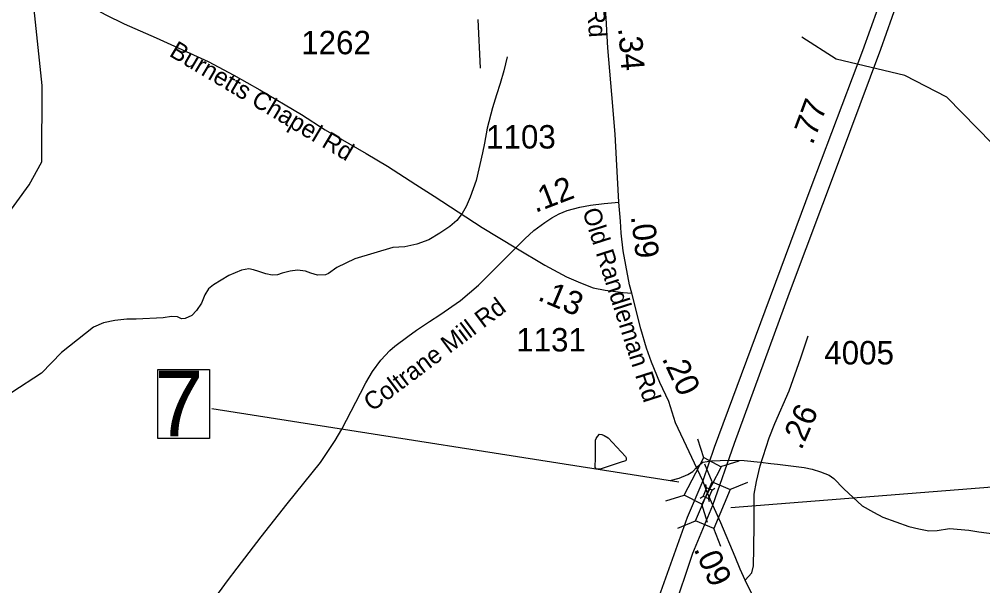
# Model space of a CAD drawing. Extents: x 1662474 to 1856135, y 779280 to 917889.
# Drawn here: x 1752103 to 1757243, y 798611 to 801633 of the extents above; entities that cross this region are included whole.
import ezdxf

# ---------------------------------------------------------------- set-up
doc = ezdxf.new("R2010")
doc.units = 0
for name, color, linetype in [('Exist Hydrographic Misc Water Feature', 7, 'Continuous'), ('Exist Hydrographic Pond Under 1500 Sq Ft', 7, 'Continuous'), ('Exist Road Non-System Type 51', 7, 'Continuous'), ('Exist Road Primary Interstate Divided Center Attributed', 7, 'Continuous'), ('Exist Road Primary Interstate Structure Standard Bridge CELL', 7, 'Continuous'), ('Exist Road Primary US Mileage Hundredths English Label', 7, 'Continuous'), ('Exist Road Primary US Structure Standard Bridge Number Label', 7, 'Continuous'), ('Exist Road Secondary Mileage Hundredths English Label', 7, 'Continuous'), ('Exist Road Secondary Mileage Tenths English Label', 7, 'Continuous'), ('Exist Road Secondary Type 41 Attributed', 7, 'Continuous'), ('Exist Road Secondary Type 51 Attributed', 7, 'Continuous'), ('Exist Road Secondary Type 51 Label', 7, 'Continuous'), ('Exist Road Secondary Type 51 Number Label', 7, 'Continuous')]:
    doc.layers.add(name, color=color, linetype=linetype)

msp = doc.modelspace()

# ---------------------------------------------------------------- linework, layer by layer
at = {"layer": 'Exist Hydrographic Misc Water Feature'}
for points in [[(1751092.9, 798246.8), (1751777, 799391.5), (1751786.8, 799624.3), (1751738.8, 799782.9), (1751748.9, 800002.6), (1751876.8, 800367.6), (1752154.9, 800749.2), (1752223, 800872.6), (1752225.8, 801279.6), (1752110, 802381.5), (1751937.9, 802693.6), (1751904.9, 802766.4), (1751908, 803166.8), (1751834, 803266.7), (1751754, 803455)], [(1761258.2, 797829.9), (1761108.1, 797832.9), (1760967, 797924.3), (1760851.1, 797949.7), (1760628, 798203.7), (1760553, 798244.6), (1760403.1, 798237.9), (1760136.1, 798125.1), (1759969, 798115.4), (1759394, 798212.4), (1758529.9, 798535.3), (1758439.1, 798638.9), (1758366.9, 798955.5), (1758293.1, 799065.3), (1758110, 799180.6), (1758055, 799490.2), (1758030, 799507.1), (1758006, 799616), (1757635.9, 800253.6), (1757374.1, 800889.2), (1757051.9, 801217.4), (1756828, 801333.5), (1756462, 801419.8), (1756278.9, 801538.4)], [(1754706.1, 801433.3), (1754687.5, 801357.4), (1754669, 801289.6), (1754648.5, 801229.7), (1754628, 801159.9), (1754599.1, 801052.1), (1754584.5, 800972.2), (1754573.9, 800920.3), (1754540.9, 800772.5), (1754508.1, 800684.8), (1754487.8, 800634.9), (1754465.4, 800597), (1754436.9, 800559.3), (1754400.6, 800527.5), (1754346.5, 800492.1), (1754288, 800456.5), (1754223.9, 800433), (1754159.9, 800419.6), (1754095.9, 800416), (1753893.1, 800355.8), (1753796.7, 800308.5), (1753752.6, 800276.8), (1753736.4, 800269), (1753694.4, 800267.3), (1753658.5, 800277.6), (1753630.6, 800289.9), (1753586.8, 800294.2), (1753548.6, 800288.5), (1753506.4, 800278.9), (1753480.3, 800269.1), (1753452.2, 800267.3), (1753418.4, 800275.5), (1753380.5, 800287.9), (1753352.6, 800296.1), (1753328.6, 800302.3), (1753288.6, 800294.6), (1753220.3, 800265.2), (1753139.7, 800215.8), (1753111.7, 800194.1), (1753093.4, 800162.2), (1753074.9, 800118.4), (1753048.7, 800078.5), (1753024.5, 800052.7), (1752988.2, 800037.1), (1752968.3, 800035.2), (1752946.4, 800045.4), (1752914.4, 800047.6), (1752870.3, 800040), (1752726.4, 800033.2), (1752676.3, 800033.6), (1752612.1, 800026.1), (1752552.1, 800012.6), (1752499.8, 799991.1), (1752328.6, 799854.4), (1752221.7, 799745.2), (1752062.8, 799642.5)], [(1755576, 799171.6), (1755624.2, 799185.2), (1755670.3, 799204.8), (1755696.3, 799220.6), (1755718.7, 799242.5), (1755732.6, 799256.3), (1755750.7, 799270.2), (1755796.8, 799277.8), (1755888.9, 799281), (1755970.9, 799278.4), (1756056.8, 799269.6), (1756112.8, 799263.2), (1756148.7, 799258.9), (1756290.8, 799241.8), (1756332.6, 799233.4), (1756378.5, 799219), (1756424.3, 799200.6), (1756448.3, 799182.4), (1756501.8, 799128), (1756599.2, 799037.1), (1756660.9, 799002.6), (1756710.5, 798976.3), (1756848.3, 798927.1), (1756902.2, 798914.6), (1756956.2, 798904.2), (1757000.1, 798905.8), (1757066.3, 798915.3), (1757170, 798906.4), (1757222.1, 798898), (1757303.9, 798887.3)]]:
    msp.add_lwpolyline(points, dxfattribs=at)
at = {"layer": 'Exist Hydrographic Pond Under 1500 Sq Ft'}
msp.add_lwpolyline([(1755177.1, 799332.9), (1755177.3, 799364.9), (1755177.6, 799386.9), (1755181.7, 799396.8), (1755187.8, 799406.8), (1755197.9, 799418.8), (1755211.8, 799416.7), (1755223.9, 799412.5), (1755245.6, 799400.3), (1755336.9, 799299.6), (1755340.8, 799293.5), (1755340.8, 799281.5), (1755336.7, 799277.6), (1755308.6, 799267.9), (1755208.3, 799234.6), (1755200.3, 799232.6), (1755182.3, 799232.8), (1755176.3, 799240.8), (1755176.7, 799294.9), (1755177.1, 799332.9)], dxfattribs=at)
at = {"layer": 'Exist Road Non-System Type 51'}
msp.add_line((1754549.6, 801632.2), (1754561.9, 801371.9), dxfattribs=at)
at = {"layer": 'Exist Road Primary Interstate Divided Center Attributed'}
for points in [[(1755803.8, 799040.2), (1755919.4, 799371.3), (1756212.9, 800174.1), (1756478.9, 800882.6), (1756699.6, 801474.4), (1756881.7, 801988.1), (1756951.1, 802153.8), (1756988.2, 802263.4), (1757083.8, 802550.1), (1757105.2, 802632.3), (1757158.1, 802856)], [(1757013.6, 802804.7), (1756951.4, 802539.8), (1756909.1, 802373.8), (1756807, 802035.8), (1756601.5, 801465.5), (1756326.2, 800735.5), (1756029.7, 799936.3), (1755811.3, 799349), (1755749.2, 799169.7)], [(1755749.2, 799169.7), (1755666.6, 798975.3), (1755391.4, 798202.9), (1755278.7, 797846.2), (1755224.3, 797609.2), (1755176.6, 797405.3), (1755106.4, 797096.6), (1755039.5, 796682), (1755020.5, 796512.5), (1754996, 796381.1), (1754972.7, 796137.4), (1754956.3, 795862.3), (1754934.7, 795530.7), (1754942.8, 794890.2), (1754956.3, 794660.6), (1754970.9, 794473), (1755023.7, 793986.5), (1755072.9, 793665.8), (1755123.9, 793379.7)], [(1755266, 793445.3), (1755227.8, 793711.3), (1755204.1, 793860.7), (1755160.8, 794366), (1755134.9, 794729.9), (1755127.6, 794859.2), (1755122.1, 795257.4), (1755131.2, 795516.1), (1755153.8, 796084), (1755207.8, 796624), (1755253.5, 796991.8), (1755292.5, 797243.7), (1755349.3, 797550.1), (1755432.6, 797912.1), (1755525.1, 798246.8), (1755591.4, 798471), (1755696.5, 798783.9), (1755803.8, 799040.2)]]:
    msp.add_lwpolyline(points, dxfattribs=at)
at = {"layer": 'Exist Road Primary Interstate Structure Standard Bridge CELL'}
for p, q in [((1755755, 799293.8), (1755724.1, 799391.9)), ((1755846.3, 799246.2), (1755944.4, 799277.2)), ((1755799.8, 799164.3), (1755761.3, 799259.7)), ((1755769.9, 799132.4), (1755765.6, 799150.8)), ((1755766.3, 799082.5), (1755784.4, 799126.4)), ((1755798.8, 799120.5), (1755814.7, 799130.5)), ((1755894.6, 799124.1), (1755990, 799162.6)), ((1755552.4, 799063.2), (1755650.5, 799094.1)), ((1755735.7, 799078.6), (1755751.7, 799088.6)), ((1755785.2, 799058.1), (1755780.9, 799076.5)), ((1755774.8, 798947.4), (1755743.9, 799045.5)), ((1755615.9, 798918.5), (1755711.3, 798957.1)), ((1755846.8, 798820.5), (1755808.2, 798915.9))]:
    msp.add_line(p, q, dxfattribs=at)
for points in [[(1755650.5, 799094.1), (1755754.6, 799294), (1755848, 799245.4), (1755743.9, 799045.5)], [(1755711.3, 798957.1), (1755799.4, 799164.5), (1755896.3, 799123.4), (1755808.2, 798915.9)], [(1755780.9, 799076.5), (1755799, 799120.4), (1755769.8, 799132.5), (1755751.7, 799088.6)]]:
    msp.add_lwpolyline(points, close=True, dxfattribs=at)
at = {"layer": 'Exist Road Primary US Structure Standard Bridge Number Label'}
for p, q in [((1755621.1, 799163.7), (1753130.6, 799554.9)), ((1755899.5, 799027.8), (1758179.7, 799208.1))]:
    msp.add_line(p, q, dxfattribs=at)
msp.add_lwpolyline([(1752842.3, 799764), (1753118, 799764), (1753118, 799395.8), (1752842.3, 799395.8)], close=True, dxfattribs=at)
at = {"layer": 'Exist Road Secondary Type 41 Attributed'}
msp.add_lwpolyline([(1755976.2, 798640.2), (1756011.9, 798680.3), (1756019.7, 798717.1), (1756021.9, 798811.8), (1756024.2, 798936.6), (1756024.2, 799037.1), (1756024.2, 799099.6), (1756036.4, 799167.3), (1756056.5, 799250.9), (1756103.1, 799400.6), (1756134.4, 799476.4), (1756210.2, 799650.4), (1756272.7, 799827.1), (1756311.7, 799944.1)], dxfattribs=at)
at = {"layer": 'Exist Road Secondary Type 51 Attributed'}
for points in [[(1755302.3, 800657.4), (1755289.7, 800886.3), (1755281.9, 801020.4), (1755264.6, 801232.5), (1755243.4, 801480.7), (1755234.1, 801638.8), (1755214.5, 801884.7), (1755193.6, 802195), (1755173.6, 802472.1)], [(1752027.5, 802007.5), (1752244.1, 801858.1), (1752367, 801772.2), (1752502.4, 801690.9), (1752565.5, 801656.5), (1752662.8, 801608.1), (1752833.4, 801533.6), (1753111, 801408.1), (1753247.2, 801335.2), (1753386.5, 801257.1), (1753608.8, 801124.3), (1753735.9, 801043.6), (1753953.1, 800917), (1754067.7, 800849.8), (1754218.7, 800751.9), (1754316.1, 800688.9), (1754573.1, 800521.8), (1754751.6, 800413.2)], [(1754751.6, 800413.2), (1754799.6, 800461.2), (1754849, 800506), (1754907.5, 800549.1), (1754944.9, 800573.3), (1754983.6, 800595.6), (1755026.7, 800612.2), (1755093.1, 800630.4), (1755151.2, 800640.4), (1755224.3, 800650.3), (1755302.3, 800657.4)], [(1755370.6, 800171.3), (1755359.3, 800216), (1755339.2, 800320.6), (1755325.8, 800397), (1755313.7, 800492.2), (1755311, 800556.6), (1755302.3, 800657.4)], [(1753137.7, 798531.8), (1753213.3, 798636.5), (1753264.9, 798704.8), (1753393.2, 798870.9), (1753532.5, 799047.4), (1753709.9, 799267.6), (1753788.1, 799386.4), (1753823.7, 799445.3), (1753923.7, 799639), (1753951.8, 799693.2), (1753986.7, 799754.6), (1754032.5, 799813.5), (1754079.9, 799866.1), (1754106.5, 799889.5), (1754175.7, 799940), (1754223.1, 799974.4), (1754291.8, 800020.2), (1754346.5, 800055.7), (1754457.2, 800132.7), (1754553.5, 800214.5), (1754646.8, 800309.3), (1754751.6, 800413.2)], [(1754751.6, 800413.2), (1754907.2, 800321.8), (1755023.4, 800258.7), (1755098.1, 800227.2), (1755164.5, 800200.7), (1755229.3, 800187.4), (1755325.6, 800175.8), (1755370.6, 800171.3)], [(1755749.2, 799169.7), (1755604.6, 799479.4), (1755568.8, 799593.9), (1755521.2, 799694.7), (1755476.4, 799803.3), (1755450.3, 799877.4), (1755418.7, 799981.7), (1755370.6, 800171.3)], [(1755803.8, 799040.2), (1755775.3, 799104.5), (1755749.2, 799169.7)], [(1755976.2, 798640.2), (1755948.4, 798699.2), (1755923.3, 798764.9), (1755846.6, 798945.6), (1755803.8, 799040.2)], [(1757240.3, 796855.8), (1757213.3, 796878), (1757142.9, 796941.4), (1756915.9, 797136), (1756765.1, 797266.2), (1756695.9, 797332.5), (1756643.5, 797384.9), (1756610.2, 797418.2), (1756568.9, 797459.5), (1756535.6, 797500.7), (1756522.3, 797512.8), (1756505.7, 797537.4), (1756470.5, 797586.4), (1756421.3, 797667.4), (1756383.1, 797743.6), (1756315.3, 797896.8), (1756263.1, 798019.9), (1756178.9, 798205.6), (1756107.2, 798364.9), (1756040.6, 798510.7), (1755976.2, 798640.2)]]:
    msp.add_lwpolyline(points, dxfattribs=at)

# ---------------------------------------------------------------- texts
at = {"layer": 'Exist Road Primary US Mileage Hundredths English Label'}
msp.add_text('.77', height=125, rotation=69.5505, dxfattribs=at).set_placement((1756335.5, 800959.1))
at = {"layer": 'Exist Road Primary US Structure Standard Bridge Number Label'}
msp.add_text('7', height=350, dxfattribs=at).set_placement((1752824.8, 799407.6))
at = {"layer": 'Exist Road Secondary Mileage Hundredths English Label'}
for s, rotation, p in [('.34', 274.5574, (1755298, 801585.9)), ('.09', 277.228, (1755365.4, 800581.3)), ('.20', 295.2232, (1755529.7, 799823.4)), ('.26', 66.4384, (1756275.2, 799330.3)), ('.09', 294.3395, (1755699.6, 798806.5))]:
    msp.add_text(s, height=125, rotation=rotation, dxfattribs=at).set_placement(p)
at = {"layer": 'Exist Road Secondary Mileage Tenths English Label'}
for s, rotation, p in [('.12', 21.0275, (1754856.3, 800599.4)), ('.13', 337.1203, (1754863.5, 800137.1))]:
    msp.add_text(s, height=125, rotation=rotation, dxfattribs=at).set_placement(p)
at = {"layer": 'Exist Road Secondary Type 51 Label'}
for s, rotation, p in [('Old Randleman Rd', 273.6108, (1755074.8, 802611.9)), ('Burnetts Chapel Rd', 329.243, (1752897.9, 801440.4)), ('Old Randleman Rd', 287.8141, (1755106.5, 800609.9)), ('Coltrane Mill Rd', 36.8857, (1753985.3, 799536.9))]:
    msp.add_text(s, height=95, rotation=rotation, dxfattribs=at).set_placement(p)
at = {"layer": 'Exist Road Secondary Type 51 Number Label'}
for s, p in [('1262', (1753607.1, 801446.5)), ('1103', (1754593.7, 800943.5)), ('1131', (1754754.3, 799860.6)), ('4005', (1756397.9, 799791.5))]:
    msp.add_text(s, height=125, dxfattribs=at).set_placement(p)

doc.saveas('drawing.dxf')
